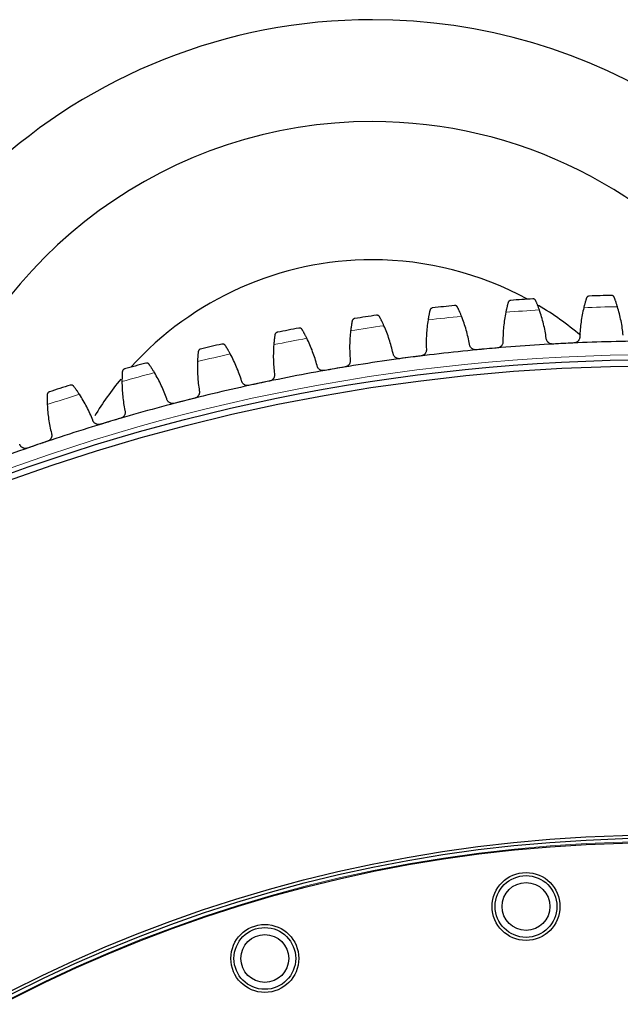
# Model space of a CAD drawing. Header units: inches. Extents: x 0 to 20790, y -12 to 14700.
# Tile 266 of 359: x 9764 to 9959, y 4089 to 4408. Entities that reach past the tile are written whole.
import ezdxf

# ---------------------------------------------------------------- set-up
doc = ezdxf.new("R2010")
doc.units = ezdxf.units.IN
doc.layers.add('1', color=7, linetype='Continuous', true_color=0xffffff)

msp = doc.modelspace()

# ---------------------------------------------------------------- linework, layer by layer
at = {"layer": '1', "color": 110, "linetype": 'Continuous', "lineweight": 13}
for radius in [616.6, 458.862]:
    msp.add_circle((9971.186, 3683), radius, dxfattribs=at)
at = {"layer": '1', "color": 2, "linetype": 'Continuous', "lineweight": 25}
for centre, radius in [((9971.186, 3683), 615), ((9971.186, 3683), 613), ((9971.186, 3683), 461), ((9971.186, 3683), 460), ((9971.186, 3683), 458.594), ((9928.058, 4120.882), 11), ((9928.058, 4120.882), 10), ((9928.058, 4120.882), 7.75), ((9843.461, 4104.054, 0), 11), ((9843.461, 4104.054, 0), 10), ((9843.461, 4104.054, 0), 7.75)]:
    msp.add_circle(centre, radius, dxfattribs=at)
for centre, radius, start, end in [((9878.286, 4225.1), 183, 90, 175.185), ((9878.286, 4225.1), 183, 24.705, 90), ((9878.286, 4225.1), 150, 90, 162.26437), ((9878.286, 4225.1), 150, 37.04063, 90), ((9878.286, 4225.1), 105.237, 90, 137.97), ((9878.286, 4225.1), 105.237, 61.48125, 90), ((9971.186, 3683), 636, 91.39882, 92.04067), ((9971.186, 3683), 636, 95.984807, 96.626658), ((9971.186, 3683), 636, 93.691814, 94.333664), ((9878.286, 4225.1), 105.237, 50.1975, 59.265), ((9971.186, 3683), 636, 98.277801, 98.919651), ((9971.186, 3683), 636, 100.570794, 101.212645), ((9971.186, 3683), 636, 102.863788, 103.505639), ((9971.186, 3683), 621, 92.866242, 95.159236), ((9971.186, 3683), 621, 90.573248, 92.866242), ((9971.186, 3683), 621, 95.159236, 97.452229), ((9971.186, 3683), 636, 105.156782, 105.798632), ((9971.186, 3683), 621, 97.452229, 99.745223), ((9971.186, 3683), 621, 99.745223, 102.038217), ((9971.186, 3683), 636, 107.449775, 108.091626), ((9878.286, 4225.1), 105.237, 140.72625, 148.68562), ((9971.186, 3683), 621, 102.038217, 104.33121), ((9971.186, 3683), 621, 104.33121, 106.624204), ((9971.186, 3683), 621, 106.624204, 108.917197), ((9971.186, 3683), 621, 108.917197, 111.210191)]:
    msp.add_arc(centre, radius, start, end, dxfattribs=at)
at = {"layer": '1', "color": 110, "linetype": 'Continuous', "lineweight": 13}
for start, end in [(91.225385, 92.214106), (95.811372, 96.800093), (93.518378, 94.507099), (98.104366, 99.093087), (100.397359, 101.38608), (102.690353, 103.679074), (104.983346, 105.972068), (107.27634, 108.265061)]:
    msp.add_arc((9971.186, 3683), 632.294, start, end, dxfattribs=at)
at = {"layer": '1', "color": 2, "linetype": 'Continuous', "lineweight": 25}
for points, knots in [([(9948.539, 4318.597), (9948.537, 4318.597), (9948.536, 4318.597), (9948.533, 4318.597), (9948.531, 4318.597), (9948.527, 4318.596), (9948.518, 4318.596), (9948.497, 4318.595), (9948.456, 4318.591), (9948.421, 4318.586), (9948.351, 4318.573), (9948.305, 4318.562), (9948.169, 4318.517), (9948.082, 4318.474), (9947.96, 4318.389), (9947.921, 4318.357), (9947.865, 4318.303), (9947.847, 4318.285), (9947.812, 4318.245), (9947.795, 4318.224), (9947.746, 4318.16), (9947.716, 4318.113), (9947.663, 4318.013), (9947.64, 4317.959), (9947.621, 4317.901)], [0, 0, 0, 0, 0.0039062, 0.0039062, 0.0078125, 0.0078125, 0.015625, 0.03125, 0.0625, 0.125, 0.125, 0.25, 0.25, 0.5, 0.5, 0.625, 0.625, 0.6875, 0.6875, 0.75, 0.75, 0.875, 0.875, 1, 1, 1, 1]), ([(9956.618, 4318.171), (9956.596, 4318.227), (9956.57, 4318.28), (9956.512, 4318.376), (9956.479, 4318.421), (9956.41, 4318.502), (9956.372, 4318.539), (9956.294, 4318.606), (9956.253, 4318.635), (9956.167, 4318.688), (9956.124, 4318.711), (9956.034, 4318.749), (9955.988, 4318.765), (9955.896, 4318.79), (9955.849, 4318.799), (9955.779, 4318.807), (9955.743, 4318.81), (9955.702, 4318.811), (9955.681, 4318.811), (9955.672, 4318.811), (9955.666, 4318.811), (9955.663, 4318.811), (9955.66, 4318.811)], [0, 0, 0, 0, 0.125, 0.125, 0.25, 0.25, 0.375, 0.375, 0.5, 0.5, 0.625, 0.625, 0.75, 0.75, 0.875, 0.875, 0.9375, 0.96875, 0.984375, 0.9921875, 0.9921875, 1, 1, 1, 1]), ([(9957.664, 4315.15), (9957.615, 4315.308), (9957.567, 4315.462), (9957.47, 4315.765), (9957.374, 4316.061), (9957.279, 4316.343), (9957.208, 4316.551), (9957.184, 4316.619), (9957.149, 4316.72), (9957.138, 4316.753), (9957.115, 4316.819), (9957.103, 4316.852), (9957.046, 4317.014), (9956.958, 4317.261), (9956.875, 4317.487), (9956.795, 4317.703), (9956.757, 4317.805), (9956.711, 4317.925), (9956.702, 4317.949), (9956.685, 4317.996), (9956.659, 4318.064), (9956.634, 4318.129), (9956.618, 4318.171)], [0, 0, 0, 0, 0.125, 0.125, 0.25, 0.375, 0.375, 0.4375, 0.4375, 0.46875, 0.46875, 0.5, 0.5, 0.625, 0.75, 0.75, 0.875, 0.875, 0.90625, 0.90625, 0.9375, 1, 1, 1, 1]), ([(9897.792, 4314.751), (9897.791, 4314.751), (9897.789, 4314.751), (9897.786, 4314.751), (9897.785, 4314.75), (9897.78, 4314.75), (9897.771, 4314.749), (9897.751, 4314.746), (9897.71, 4314.739), (9897.675, 4314.731), (9897.607, 4314.713), (9897.562, 4314.698), (9897.43, 4314.642), (9897.347, 4314.592), (9897.232, 4314.497), (9897.196, 4314.462), (9897.144, 4314.405), (9897.128, 4314.385), (9897.096, 4314.342), (9897.08, 4314.32), (9897.036, 4314.252), (9897.01, 4314.203), (9896.966, 4314.099), (9896.947, 4314.043), (9896.933, 4313.984)], [0, 0, 0, 0, 0.0039062, 0.0039062, 0.0078125, 0.0078125, 0.015625, 0.03125, 0.0625, 0.125, 0.125, 0.25, 0.25, 0.5, 0.5, 0.625, 0.625, 0.6875, 0.6875, 0.75, 0.75, 0.875, 0.875, 1, 1, 1, 1]), ([(9905.879, 4314.972), (9905.853, 4315.027), (9905.823, 4315.077), (9905.757, 4315.169), (9905.721, 4315.21), (9905.645, 4315.286), (9905.605, 4315.32), (9905.522, 4315.38), (9905.478, 4315.406), (9905.389, 4315.452), (9905.343, 4315.471), (9905.251, 4315.502), (9905.204, 4315.514), (9905.11, 4315.532), (9905.063, 4315.537), (9904.992, 4315.539), (9904.956, 4315.54), (9904.915, 4315.537), (9904.894, 4315.536), (9904.885, 4315.535), (9904.879, 4315.534), (9904.877, 4315.534), (9904.874, 4315.534)], [0, 0, 0, 0, 0.125, 0.125, 0.25, 0.25, 0.375, 0.375, 0.5, 0.5, 0.625, 0.625, 0.75, 0.75, 0.875, 0.875, 0.9375, 0.96875, 0.984375, 0.9921875, 0.9921875, 1, 1, 1, 1]), ([(9907.164, 4312.045), (9907.103, 4312.198), (9907.042, 4312.349), (9906.921, 4312.642), (9906.802, 4312.93), (9906.684, 4313.204), (9906.597, 4313.405), (9906.568, 4313.471), (9906.525, 4313.569), (9906.511, 4313.601), (9906.483, 4313.665), (9906.469, 4313.697), (9906.399, 4313.853), (9906.291, 4314.093), (9906.19, 4314.312), (9906.094, 4314.52), (9906.047, 4314.619), (9905.992, 4314.735), (9905.981, 4314.758), (9905.96, 4314.803), (9905.928, 4314.87), (9905.898, 4314.932), (9905.879, 4314.972)], [0, 0, 0, 0, 0.125, 0.125, 0.25, 0.375, 0.375, 0.4375, 0.4375, 0.46875, 0.46875, 0.5, 0.5, 0.625, 0.75, 0.75, 0.875, 0.875, 0.90625, 0.90625, 0.9375, 1, 1, 1, 1]), ([(9922.238, 4316.449), (9922.215, 4316.364), (9922.19, 4316.271), (9922.137, 4316.075), (9922.082, 4315.865), (9922.022, 4315.632), (9921.983, 4315.478), (9921.975, 4315.447), (9921.959, 4315.384), (9921.951, 4315.352), (9921.927, 4315.255), (9921.911, 4315.19), (9921.863, 4314.99), (9921.83, 4314.853), (9921.764, 4314.571), (9921.731, 4314.426), (9921.681, 4314.202), (9921.665, 4314.127), (9921.64, 4314.012), (9921.631, 4313.973), (9921.614, 4313.896), (9921.606, 4313.857), (9921.564, 4313.661), (9921.531, 4313.501), (9921.499, 4313.339)], [0, 0, 0, 0, 0.125, 0.125, 0.25, 0.375, 0.375, 0.40625, 0.40625, 0.4375, 0.4375, 0.5, 0.5, 0.625, 0.625, 0.75, 0.75, 0.8125, 0.8125, 0.84375, 0.84375, 0.875, 0.875, 1, 1, 1, 1]), ([(9923.127, 4317.182), (9923.125, 4317.182), (9923.124, 4317.182), (9923.121, 4317.181), (9923.12, 4317.181), (9923.115, 4317.181), (9923.106, 4317.18), (9923.086, 4317.178), (9923.044, 4317.173), (9923.009, 4317.166), (9922.94, 4317.151), (9922.895, 4317.137), (9922.761, 4317.087), (9922.676, 4317.041), (9922.557, 4316.951), (9922.52, 4316.917), (9922.466, 4316.862), (9922.448, 4316.842), (9922.415, 4316.801), (9922.398, 4316.78), (9922.352, 4316.713), (9922.324, 4316.666), (9922.275, 4316.563), (9922.254, 4316.508), (9922.238, 4316.449)], [0, 0, 0, 0, 0.0039062, 0.0039062, 0.0078125, 0.0078125, 0.015625, 0.03125, 0.0625, 0.125, 0.125, 0.25, 0.25, 0.5, 0.5, 0.625, 0.625, 0.6875, 0.6875, 0.75, 0.75, 0.875, 0.875, 1, 1, 1, 1]), ([(9931.216, 4317.079), (9931.192, 4317.135), (9931.164, 4317.186), (9931.102, 4317.28), (9931.068, 4317.323), (9930.995, 4317.402), (9930.957, 4317.437), (9930.876, 4317.501), (9930.833, 4317.529), (9930.746, 4317.578), (9930.701, 4317.599), (9930.61, 4317.634), (9930.564, 4317.648), (9930.471, 4317.669), (9930.423, 4317.676), (9930.353, 4317.681), (9930.317, 4317.683), (9930.276, 4317.682), (9930.255, 4317.682), (9930.246, 4317.681), (9930.24, 4317.681), (9930.237, 4317.681), (9930.234, 4317.681)], [0, 0, 0, 0, 0.125, 0.125, 0.25, 0.25, 0.375, 0.375, 0.5, 0.5, 0.625, 0.625, 0.75, 0.75, 0.875, 0.875, 0.9375, 0.96875, 0.984375, 0.9921875, 0.9921875, 1, 1, 1, 1]), ([(9932.383, 4314.103), (9932.328, 4314.259), (9932.273, 4314.411), (9932.164, 4314.709), (9932.056, 4315.001), (9931.95, 4315.28), (9931.871, 4315.484), (9931.845, 4315.551), (9931.806, 4315.651), (9931.793, 4315.684), (9931.767, 4315.749), (9931.754, 4315.781), (9931.691, 4315.94), (9931.593, 4316.184), (9931.501, 4316.407), (9931.413, 4316.619), (9931.37, 4316.719), (9931.32, 4316.838), (9931.31, 4316.861), (9931.29, 4316.907), (9931.262, 4316.975), (9931.234, 4317.038), (9931.216, 4317.079)], [0, 0, 0, 0, 0.125, 0.125, 0.25, 0.375, 0.375, 0.4375, 0.4375, 0.46875, 0.46875, 0.5, 0.5, 0.625, 0.75, 0.75, 0.875, 0.875, 0.90625, 0.90625, 0.9375, 1, 1, 1, 1]), ([(9947.621, 4317.901), (9947.594, 4317.816), (9947.566, 4317.725), (9947.505, 4317.53), (9947.442, 4317.323), (9947.372, 4317.092), (9947.327, 4316.94), (9947.318, 4316.91), (9947.3, 4316.847), (9947.291, 4316.816), (9947.263, 4316.72), (9947.244, 4316.655), (9947.188, 4316.458), (9947.15, 4316.322), (9947.073, 4316.043), (9947.034, 4315.899), (9946.975, 4315.678), (9946.955, 4315.603), (9946.926, 4315.489), (9946.916, 4315.451), (9946.896, 4315.374), (9946.886, 4315.335), (9946.837, 4315.141), (9946.797, 4314.983), (9946.758, 4314.822)], [0, 0, 0, 0, 0.125, 0.125, 0.25, 0.375, 0.375, 0.40625, 0.40625, 0.4375, 0.4375, 0.5, 0.5, 0.625, 0.625, 0.75, 0.75, 0.8125, 0.8125, 0.84375, 0.84375, 0.875, 0.875, 1, 1, 1, 1]), ([(9880.647, 4311.853), (9880.618, 4311.907), (9880.586, 4311.956), (9880.517, 4312.045), (9880.479, 4312.085), (9880.4, 4312.157), (9880.359, 4312.19), (9880.273, 4312.246), (9880.229, 4312.271), (9880.138, 4312.313), (9880.091, 4312.331), (9879.998, 4312.358), (9879.951, 4312.368), (9879.856, 4312.382), (9879.808, 4312.385), (9879.737, 4312.385), (9879.702, 4312.383), (9879.66, 4312.38), (9879.64, 4312.377), (9879.631, 4312.376), (9879.625, 4312.375), (9879.622, 4312.375), (9879.619, 4312.374)], [0, 0, 0, 0, 0.125, 0.125, 0.25, 0.25, 0.375, 0.375, 0.5, 0.5, 0.625, 0.625, 0.75, 0.75, 0.875, 0.875, 0.9375, 0.96875, 0.984375, 0.9921875, 0.9921875, 1, 1, 1, 1]), ([(9882.047, 4308.98), (9881.98, 4309.131), (9881.913, 4309.278), (9881.781, 4309.567), (9881.65, 4309.849), (9881.522, 4310.118), (9881.427, 4310.316), (9881.395, 4310.38), (9881.348, 4310.477), (9881.333, 4310.508), (9881.302, 4310.571), (9881.286, 4310.602), (9881.211, 4310.756), (9881.093, 4310.991), (9880.984, 4311.206), (9880.879, 4311.41), (9880.829, 4311.507), (9880.769, 4311.621), (9880.757, 4311.644), (9880.734, 4311.688), (9880.7, 4311.753), (9880.667, 4311.814), (9880.647, 4311.853)], [0, 0, 0, 0, 0.125, 0.125, 0.25, 0.375, 0.375, 0.4375, 0.4375, 0.46875, 0.46875, 0.5, 0.5, 0.625, 0.75, 0.75, 0.875, 0.875, 0.90625, 0.90625, 0.9375, 1, 1, 1, 1]), ([(9896.933, 4313.984), (9896.913, 4313.897), (9896.892, 4313.804), (9896.847, 4313.605), (9896.8, 4313.394), (9896.75, 4313.158), (9896.717, 4313.003), (9896.711, 4312.972), (9896.697, 4312.908), (9896.691, 4312.876), (9896.671, 4312.778), (9896.657, 4312.712), (9896.617, 4312.511), (9896.59, 4312.372), (9896.535, 4312.088), (9896.508, 4311.942), (9896.467, 4311.716), (9896.453, 4311.64), (9896.433, 4311.524), (9896.426, 4311.485), (9896.412, 4311.407), (9896.405, 4311.368), (9896.372, 4311.17), (9896.345, 4311.01), (9896.319, 4310.846)], [0, 0, 0, 0, 0.125, 0.125, 0.25, 0.375, 0.375, 0.40625, 0.40625, 0.4375, 0.4375, 0.5, 0.5, 0.625, 0.625, 0.75, 0.75, 0.8125, 0.8125, 0.84375, 0.84375, 0.875, 0.875, 1, 1, 1, 1]), ([(9871.747, 4310.508), (9871.731, 4310.42), (9871.713, 4310.326), (9871.676, 4310.126), (9871.638, 4309.913), (9871.597, 4309.675), (9871.571, 4309.519), (9871.565, 4309.488), (9871.555, 4309.423), (9871.549, 4309.391), (9871.533, 4309.293), (9871.522, 4309.226), (9871.49, 4309.023), (9871.468, 4308.884), (9871.425, 4308.597), (9871.404, 4308.45), (9871.372, 4308.223), (9871.361, 4308.147), (9871.346, 4308.03), (9871.34, 4307.991), (9871.33, 4307.912), (9871.325, 4307.873), (9871.299, 4307.674), (9871.279, 4307.512), (9871.259, 4307.348)], [0, 0, 0, 0, 0.125, 0.125, 0.25, 0.375, 0.375, 0.40625, 0.40625, 0.4375, 0.4375, 0.5, 0.5, 0.625, 0.625, 0.75, 0.75, 0.8125, 0.8125, 0.84375, 0.84375, 0.875, 0.875, 1, 1, 1, 1]), ([(9872.575, 4311.309), (9872.573, 4311.309), (9872.572, 4311.309), (9872.569, 4311.308), (9872.567, 4311.308), (9872.563, 4311.307), (9872.554, 4311.306), (9872.534, 4311.302), (9872.493, 4311.293), (9872.459, 4311.284), (9872.391, 4311.263), (9872.347, 4311.246), (9872.218, 4311.185), (9872.136, 4311.132), (9872.025, 4311.033), (9871.99, 4310.996), (9871.941, 4310.937), (9871.925, 4310.916), (9871.895, 4310.873), (9871.881, 4310.85), (9871.84, 4310.78), (9871.815, 4310.73), (9871.775, 4310.624), (9871.759, 4310.567), (9871.747, 4310.508)], [0, 0, 0, 0, 0.0039063, 0.0039063, 0.0078125, 0.0078125, 0.015625, 0.03125, 0.0625, 0.125, 0.125, 0.25, 0.25, 0.5, 0.5, 0.625, 0.625, 0.6875, 0.6875, 0.75, 0.75, 0.875, 0.875, 1, 1, 1, 1]), ([(9846.721, 4306.027), (9846.707, 4305.939), (9846.694, 4305.844), (9846.665, 4305.643), (9846.635, 4305.428), (9846.604, 4305.189), (9846.584, 4305.032), (9846.579, 4305), (9846.571, 4304.936), (9846.567, 4304.903), (9846.555, 4304.804), (9846.547, 4304.737), (9846.523, 4304.533), (9846.507, 4304.393), (9846.475, 4304.105), (9846.46, 4303.957), (9846.437, 4303.729), (9846.429, 4303.652), (9846.418, 4303.535), (9846.415, 4303.496), (9846.407, 4303.417), (9846.404, 4303.377), (9846.386, 4303.177), (9846.372, 4303.015), (9846.359, 4302.85)], [0, 0, 0, 0, 0.125, 0.125, 0.25, 0.375, 0.375, 0.40625, 0.40625, 0.4375, 0.4375, 0.5, 0.5, 0.625, 0.625, 0.75, 0.75, 0.8125, 0.8125, 0.84375, 0.84375, 0.875, 0.875, 1, 1, 1, 1]), ([(9847.515, 4306.861), (9847.514, 4306.86), (9847.512, 4306.86), (9847.509, 4306.859), (9847.508, 4306.859), (9847.504, 4306.858), (9847.495, 4306.856), (9847.475, 4306.852), (9847.434, 4306.842), (9847.401, 4306.831), (9847.334, 4306.807), (9847.29, 4306.789), (9847.163, 4306.723), (9847.084, 4306.666), (9846.978, 4306.563), (9846.944, 4306.525), (9846.897, 4306.463), (9846.882, 4306.442), (9846.854, 4306.397), (9846.84, 4306.374), (9846.802, 4306.302), (9846.78, 4306.252), (9846.744, 4306.144), (9846.73, 4306.087), (9846.721, 4306.027)], [0, 0, 0, 0, 0.0039062, 0.0039062, 0.0078125, 0.0078125, 0.015625, 0.03125, 0.0625, 0.125, 0.125, 0.25, 0.25, 0.5, 0.5, 0.625, 0.625, 0.6875, 0.6875, 0.75, 0.75, 0.875, 0.875, 1, 1, 1, 1]), ([(9855.559, 4307.727), (9855.528, 4307.78), (9855.494, 4307.827), (9855.421, 4307.913), (9855.382, 4307.952), (9855.301, 4308.021), (9855.258, 4308.052), (9855.17, 4308.105), (9855.125, 4308.128), (9855.032, 4308.167), (9854.985, 4308.182), (9854.89, 4308.206), (9854.843, 4308.214), (9854.748, 4308.223), (9854.7, 4308.225), (9854.629, 4308.222), (9854.594, 4308.219), (9854.552, 4308.214), (9854.532, 4308.21), (9854.523, 4308.209), (9854.517, 4308.208), (9854.514, 4308.207), (9854.512, 4308.207)], [0, 0, 0, 0, 0.125, 0.125, 0.25, 0.25, 0.375, 0.375, 0.5, 0.5, 0.625, 0.625, 0.75, 0.75, 0.875, 0.875, 0.9375, 0.96875, 0.984375, 0.9921875, 0.9921875, 1, 1, 1, 1]), ([(9857.073, 4304.912), (9857, 4305.06), (9856.928, 4305.205), (9856.784, 4305.488), (9856.642, 4305.765), (9856.503, 4306.029), (9856.4, 4306.222), (9856.366, 4306.286), (9856.315, 4306.38), (9856.298, 4306.411), (9856.265, 4306.472), (9856.248, 4306.503), (9856.166, 4306.653), (9856.04, 4306.884), (9855.922, 4307.094), (9855.809, 4307.294), (9855.755, 4307.388), (9855.691, 4307.5), (9855.678, 4307.522), (9855.653, 4307.565), (9855.616, 4307.629), (9855.581, 4307.689), (9855.559, 4307.727)], [0, 0, 0, 0, 0.125, 0.125, 0.25, 0.375, 0.375, 0.4375, 0.4375, 0.46875, 0.46875, 0.5, 0.5, 0.625, 0.75, 0.75, 0.875, 0.875, 0.90625, 0.90625, 0.9375, 1, 1, 1, 1]), ([(9945.464, 4305.475), (9945.469, 4305.346), (9945.462, 4305.219), (9945.433, 4305.03), (9945.421, 4304.967), (9945.397, 4304.874), (9945.389, 4304.843), (9945.37, 4304.781), (9945.36, 4304.75), (9945.306, 4304.598), (9945.251, 4304.482), (9945.152, 4304.316), (9945.117, 4304.262), (9945.059, 4304.184), (9945.039, 4304.158), (9944.998, 4304.107), (9944.977, 4304.082), (9944.868, 4303.961), (9944.773, 4303.873), (9944.642, 4303.775), (9944.615, 4303.756), (9944.561, 4303.719), (9944.533, 4303.701), (9944.448, 4303.65), (9944.39, 4303.618), (9944.213, 4303.533), (9944.089, 4303.488), (9943.928, 4303.447), (9943.896, 4303.439), (9943.83, 4303.426), (9943.798, 4303.42), (9943.699, 4303.405), (9943.632, 4303.399), (9943.566, 4303.395)], [0, 0, 0, 0, 0.125, 0.125, 0.1875, 0.1875, 0.21875, 0.21875, 0.25, 0.25, 0.375, 0.375, 0.4375, 0.4375, 0.46875, 0.46875, 0.5, 0.5, 0.625, 0.625, 0.65625, 0.65625, 0.6875, 0.6875, 0.75, 0.75, 0.875, 0.875, 0.90625, 0.90625, 0.9375, 0.9375, 1, 1, 1, 1]), ([(9830.656, 4302.601), (9830.624, 4302.652), (9830.588, 4302.698), (9830.511, 4302.781), (9830.471, 4302.818), (9830.387, 4302.884), (9830.343, 4302.913), (9830.253, 4302.963), (9830.206, 4302.984), (9830.112, 4303.019), (9830.065, 4303.032), (9829.969, 4303.052), (9829.921, 4303.058), (9829.826, 4303.064), (9829.778, 4303.064), (9829.708, 4303.058), (9829.672, 4303.054), (9829.631, 4303.047), (9829.611, 4303.042), (9829.602, 4303.041), (9829.596, 4303.039), (9829.594, 4303.039), (9829.591, 4303.038)], [0, 0, 0, 0, 0.125, 0.125, 0.25, 0.25, 0.375, 0.375, 0.5, 0.5, 0.625, 0.625, 0.75, 0.75, 0.875, 0.875, 0.9375, 0.96875, 0.984375, 0.9921875, 0.9921875, 1, 1, 1, 1]), ([(9832.282, 4299.848), (9832.203, 4299.994), (9832.125, 4300.135), (9831.97, 4300.413), (9831.817, 4300.683), (9831.667, 4300.942), (9831.557, 4301.13), (9831.52, 4301.193), (9831.466, 4301.285), (9831.448, 4301.315), (9831.412, 4301.375), (9831.394, 4301.405), (9831.306, 4301.552), (9831.17, 4301.777), (9831.044, 4301.983), (9830.923, 4302.178), (9830.866, 4302.27), (9830.797, 4302.379), (9830.783, 4302.401), (9830.757, 4302.443), (9830.718, 4302.505), (9830.68, 4302.564), (9830.656, 4302.601)], [0, 0, 0, 0, 0.125, 0.125, 0.25, 0.375, 0.375, 0.4375, 0.4375, 0.46875, 0.46875, 0.5, 0.5, 0.625, 0.75, 0.75, 0.875, 0.875, 0.90625, 0.90625, 0.9375, 1, 1, 1, 1]), ([(9911.92, 4301.175), (9911.854, 4301.169), (9911.721, 4301.164), (9911.524, 4301.176), (9911.394, 4301.196), (9911.296, 4301.217), (9911.264, 4301.225), (9911.2, 4301.241), (9911.168, 4301.251), (9911.011, 4301.3), (9910.891, 4301.352), (9910.747, 4301.431), (9910.719, 4301.447), (9910.677, 4301.473), (9910.663, 4301.482), (9910.636, 4301.5), (9910.567, 4301.546), (9910.451, 4301.634), (9910.356, 4301.722), (9910.266, 4301.815), (9910.223, 4301.863), (9910.1, 4302.016), (9910.03, 4302.123), (9909.941, 4302.293), (9909.913, 4302.351), (9909.877, 4302.44), (9909.865, 4302.471), (9909.844, 4302.531), (9909.834, 4302.562), (9909.788, 4302.716), (9909.763, 4302.842), (9909.75, 4302.97)], [0, 0, 0, 0, 0.0625, 0.125, 0.1875, 0.1875, 0.21875, 0.21875, 0.25, 0.25, 0.375, 0.375, 0.40625, 0.40625, 0.421875, 0.421875, 0.4375, 0.5, 0.5625, 0.5625, 0.625, 0.625, 0.75, 0.75, 0.8125, 0.8125, 0.84375, 0.84375, 0.875, 0.875, 1, 1, 1, 1]), ([(9920.58, 4303.948), (9920.59, 4303.819), (9920.588, 4303.692), (9920.567, 4303.502), (9920.557, 4303.438), (9920.537, 4303.344), (9920.53, 4303.313), (9920.513, 4303.25), (9920.505, 4303.219), (9920.456, 4303.065), (9920.407, 4302.947), (9920.315, 4302.777), (9920.281, 4302.722), (9920.227, 4302.641), (9920.208, 4302.614), (9920.169, 4302.562), (9920.148, 4302.536), (9920.045, 4302.411), (9919.953, 4302.319), (9919.826, 4302.216), (9919.8, 4302.196), (9919.747, 4302.157), (9919.72, 4302.138), (9919.638, 4302.083), (9919.581, 4302.049), (9919.407, 4301.957), (9919.286, 4301.907), (9919.126, 4301.859), (9919.094, 4301.851), (9919.029, 4301.835), (9918.997, 4301.828), (9918.899, 4301.809), (9918.833, 4301.799), (9918.766, 4301.793)], [0, 0, 0, 0, 0.125, 0.125, 0.1875, 0.1875, 0.21875, 0.21875, 0.25, 0.25, 0.375, 0.375, 0.4375, 0.4375, 0.46875, 0.46875, 0.5, 0.5, 0.625, 0.625, 0.65625, 0.65625, 0.6875, 0.6875, 0.75, 0.75, 0.875, 0.875, 0.90625, 0.90625, 0.9375, 0.9375, 1, 1, 1, 1]), ([(9936.701, 4303.052), (9936.634, 4303.048), (9936.501, 4303.048), (9936.305, 4303.068), (9936.175, 4303.094), (9936.079, 4303.118), (9936.047, 4303.127), (9935.983, 4303.146), (9935.952, 4303.157), (9935.797, 4303.213), (9935.679, 4303.269), (9935.539, 4303.354), (9935.511, 4303.371), (9935.47, 4303.399), (9935.457, 4303.408), (9935.43, 4303.427), (9935.364, 4303.476), (9935.251, 4303.569), (9935.16, 4303.661), (9935.073, 4303.757), (9935.032, 4303.807), (9934.916, 4303.964), (9934.85, 4304.074), (9934.767, 4304.248), (9934.743, 4304.307), (9934.71, 4304.397), (9934.699, 4304.428), (9934.68, 4304.49), (9934.672, 4304.521), (9934.632, 4304.676), (9934.612, 4304.803), (9934.604, 4304.932)], [0, 0, 0, 0, 0.0625, 0.125, 0.1875, 0.1875, 0.21875, 0.21875, 0.25, 0.25, 0.375, 0.375, 0.40625, 0.40625, 0.421875, 0.421875, 0.4375, 0.5, 0.5625, 0.5625, 0.625, 0.625, 0.75, 0.75, 0.8125, 0.8125, 0.84375, 0.84375, 0.875, 0.875, 1, 1, 1, 1]), ([(9821.893, 4300.548), (9821.884, 4300.46), (9821.874, 4300.365), (9821.853, 4300.162), (9821.832, 4299.947), (9821.81, 4299.707), (9821.796, 4299.549), (9821.793, 4299.517), (9821.788, 4299.452), (9821.785, 4299.419), (9821.777, 4299.32), (9821.771, 4299.253), (9821.755, 4299.048), (9821.745, 4298.907), (9821.725, 4298.618), (9821.715, 4298.47), (9821.702, 4298.241), (9821.697, 4298.164), (9821.691, 4298.046), (9821.689, 4298.007), (9821.685, 4297.928), (9821.683, 4297.888), (9821.673, 4297.688), (9821.665, 4297.525), (9821.659, 4297.36)], [0, 0, 0, 0, 0.125, 0.125, 0.25, 0.375, 0.375, 0.40625, 0.40625, 0.4375, 0.4375, 0.5, 0.5, 0.625, 0.625, 0.75, 0.75, 0.8125, 0.8125, 0.84375, 0.84375, 0.875, 0.875, 1, 1, 1, 1]), ([(9822.654, 4301.413), (9822.652, 4301.413), (9822.651, 4301.412), (9822.648, 4301.412), (9822.647, 4301.411), (9822.642, 4301.41), (9822.634, 4301.408), (9822.614, 4301.403), (9822.574, 4301.391), (9822.54, 4301.379), (9822.474, 4301.353), (9822.432, 4301.332), (9822.308, 4301.261), (9822.231, 4301.202), (9822.129, 4301.094), (9822.096, 4301.055), (9822.052, 4300.991), (9822.038, 4300.969), (9822.011, 4300.924), (9821.999, 4300.9), (9821.963, 4300.827), (9821.943, 4300.775), (9821.911, 4300.666), (9821.9, 4300.609), (9821.893, 4300.548)], [0, 0, 0, 0, 0.0039062, 0.0039062, 0.0078125, 0.0078125, 0.015625, 0.03125, 0.0625, 0.125, 0.125, 0.25, 0.25, 0.5, 0.5, 0.625, 0.625, 0.6875, 0.6875, 0.75, 0.75, 0.875, 0.875, 1, 1, 1, 1]), ([(9887.235, 4298.309), (9887.169, 4298.301), (9887.036, 4298.29), (9886.839, 4298.294), (9886.708, 4298.309), (9886.61, 4298.326), (9886.577, 4298.332), (9886.512, 4298.346), (9886.48, 4298.354), (9886.321, 4298.398), (9886.199, 4298.444), (9886.053, 4298.518), (9886.024, 4298.533), (9885.981, 4298.557), (9885.966, 4298.565), (9885.938, 4298.582), (9885.868, 4298.625), (9885.748, 4298.709), (9885.65, 4298.793), (9885.556, 4298.882), (9885.511, 4298.929), (9885.383, 4299.076), (9885.308, 4299.181), (9885.212, 4299.347), (9885.183, 4299.404), (9885.143, 4299.491), (9885.13, 4299.521), (9885.106, 4299.581), (9885.095, 4299.611), (9885.042, 4299.763), (9885.013, 4299.888), (9884.995, 4300.016)], [0, 0, 0, 0, 0.0625, 0.125, 0.1875, 0.1875, 0.21875, 0.21875, 0.25, 0.25, 0.375, 0.375, 0.40625, 0.40625, 0.421875, 0.421875, 0.4375, 0.5, 0.5625, 0.5625, 0.625, 0.625, 0.75, 0.75, 0.8125, 0.8125, 0.84375, 0.84375, 0.875, 0.875, 1, 1, 1, 1]), ([(9895.776, 4301.426), (9895.792, 4301.298), (9895.795, 4301.17), (9895.781, 4300.979), (9895.774, 4300.916), (9895.758, 4300.821), (9895.752, 4300.789), (9895.738, 4300.726), (9895.73, 4300.695), (9895.689, 4300.539), (9895.643, 4300.419), (9895.558, 4300.246), (9895.527, 4300.189), (9895.476, 4300.106), (9895.458, 4300.078), (9895.421, 4300.024), (9895.402, 4299.998), (9895.303, 4299.869), (9895.215, 4299.774), (9895.093, 4299.665), (9895.068, 4299.644), (9895.016, 4299.603), (9894.99, 4299.583), (9894.91, 4299.525), (9894.855, 4299.489), (9894.685, 4299.39), (9894.565, 4299.335), (9894.408, 4299.281), (9894.376, 4299.271), (9894.312, 4299.253), (9894.279, 4299.244), (9894.182, 4299.221), (9894.117, 4299.209), (9894.05, 4299.201)], [0, 0, 0, 0, 0.125, 0.125, 0.1875, 0.1875, 0.21875, 0.21875, 0.25, 0.25, 0.375, 0.375, 0.4375, 0.4375, 0.46875, 0.46875, 0.5, 0.5, 0.625, 0.625, 0.65625, 0.65625, 0.6875, 0.6875, 0.75, 0.75, 0.875, 0.875, 0.90625, 0.90625, 0.9375, 0.9375, 1, 1, 1, 1]), ([(9805.979, 4296.482), (9805.944, 4296.532), (9805.907, 4296.577), (9805.827, 4296.657), (9805.785, 4296.692), (9805.698, 4296.755), (9805.653, 4296.782), (9805.561, 4296.828), (9805.514, 4296.847), (9805.419, 4296.878), (9805.37, 4296.89), (9805.274, 4296.906), (9805.226, 4296.91), (9805.131, 4296.912), (9805.083, 4296.91), (9805.013, 4296.901), (9804.977, 4296.895), (9804.937, 4296.887), (9804.917, 4296.882), (9804.908, 4296.879), (9804.902, 4296.878), (9804.899, 4296.877), (9804.897, 4296.876)], [0, 0, 0, 0, 0.125, 0.125, 0.25, 0.25, 0.375, 0.375, 0.5, 0.5, 0.625, 0.625, 0.75, 0.75, 0.875, 0.875, 0.9375, 0.96875, 0.984375, 0.9921875, 0.9921875, 1, 1, 1, 1]), ([(9807.714, 4293.797), (9807.629, 4293.939), (9807.545, 4294.077), (9807.379, 4294.348), (9807.215, 4294.613), (9807.055, 4294.865), (9806.937, 4295.049), (9806.898, 4295.11), (9806.84, 4295.2), (9806.821, 4295.229), (9806.783, 4295.288), (9806.764, 4295.317), (9806.67, 4295.46), (9806.526, 4295.68), (9806.391, 4295.88), (9806.263, 4296.07), (9806.201, 4296.16), (9806.128, 4296.266), (9806.114, 4296.287), (9806.086, 4296.328), (9806.044, 4296.389), (9806.004, 4296.446), (9805.979, 4296.482)], [0, 0, 0, 0, 0.125, 0.125, 0.25, 0.375, 0.375, 0.4375, 0.4375, 0.46875, 0.46875, 0.5, 0.5, 0.625, 0.75, 0.75, 0.875, 0.875, 0.90625, 0.90625, 0.9375, 1, 1, 1, 1]), ([(9862.684, 4294.458), (9862.618, 4294.446), (9862.486, 4294.431), (9862.289, 4294.426), (9862.157, 4294.437), (9862.059, 4294.449), (9862.026, 4294.454), (9861.96, 4294.466), (9861.928, 4294.473), (9861.768, 4294.51), (9861.644, 4294.551), (9861.494, 4294.619), (9861.465, 4294.633), (9861.421, 4294.655), (9861.406, 4294.663), (9861.377, 4294.679), (9861.306, 4294.719), (9861.182, 4294.798), (9861.081, 4294.878), (9860.983, 4294.963), (9860.937, 4295.008), (9860.802, 4295.15), (9860.724, 4295.251), (9860.621, 4295.413), (9860.589, 4295.469), (9860.546, 4295.555), (9860.532, 4295.584), (9860.506, 4295.643), (9860.493, 4295.673), (9860.435, 4295.823), (9860.4, 4295.946), (9860.377, 4296.073)], [0, 0, 0, 0, 0.0625, 0.125, 0.1875, 0.1875, 0.21875, 0.21875, 0.25, 0.25, 0.375, 0.375, 0.40625, 0.40625, 0.421875, 0.421875, 0.4375, 0.5, 0.5625, 0.5625, 0.625, 0.625, 0.75, 0.75, 0.8125, 0.8125, 0.84375, 0.84375, 0.875, 0.875, 1, 1, 1, 1]), ([(9871.094, 4297.914), (9871.114, 4297.786), (9871.123, 4297.659), (9871.117, 4297.468), (9871.112, 4297.404), (9871.1, 4297.308), (9871.095, 4297.277), (9871.084, 4297.213), (9871.077, 4297.181), (9871.041, 4297.024), (9871.001, 4296.902), (9870.923, 4296.726), (9870.894, 4296.668), (9870.846, 4296.583), (9870.829, 4296.554), (9870.795, 4296.499), (9870.777, 4296.472), (9870.684, 4296.339), (9870.599, 4296.24), (9870.481, 4296.127), (9870.457, 4296.105), (9870.407, 4296.062), (9870.382, 4296.04), (9870.304, 4295.979), (9870.25, 4295.941), (9870.084, 4295.835), (9869.967, 4295.776), (9869.812, 4295.716), (9869.78, 4295.704), (9869.717, 4295.683), (9869.685, 4295.674), (9869.589, 4295.647), (9869.524, 4295.632), (9869.458, 4295.621)], [0, 0, 0, 0, 0.125, 0.125, 0.1875, 0.1875, 0.21875, 0.21875, 0.25, 0.25, 0.375, 0.375, 0.4375, 0.4375, 0.46875, 0.46875, 0.5, 0.5, 0.625, 0.625, 0.65625, 0.65625, 0.6875, 0.6875, 0.75, 0.75, 0.875, 0.875, 0.90625, 0.90625, 0.9375, 0.9375, 1, 1, 1, 1]), ([(9797.305, 4294.08), (9797.299, 4293.992), (9797.293, 4293.896), (9797.28, 4293.693), (9797.268, 4293.477), (9797.255, 4293.236), (9797.248, 4293.078), (9797.246, 4293.046), (9797.243, 4292.981), (9797.242, 4292.948), (9797.238, 4292.849), (9797.235, 4292.781), (9797.227, 4292.576), (9797.222, 4292.435), (9797.214, 4292.145), (9797.21, 4291.997), (9797.206, 4291.768), (9797.204, 4291.69), (9797.203, 4291.573), (9797.202, 4291.533), (9797.201, 4291.454), (9797.201, 4291.414), (9797.199, 4291.213), (9797.198, 4291.051), (9797.198, 4290.885)], [0, 0, 0, 0, 0.125, 0.125, 0.25, 0.375, 0.375, 0.40625, 0.40625, 0.4375, 0.4375, 0.5, 0.5, 0.625, 0.625, 0.75, 0.75, 0.8125, 0.8125, 0.84375, 0.84375, 0.875, 0.875, 1, 1, 1, 1]), ([(9798.03, 4294.975), (9798.029, 4294.975), (9798.028, 4294.974), (9798.025, 4294.973), (9798.023, 4294.973), (9798.019, 4294.972), (9798.01, 4294.969), (9797.991, 4294.963), (9797.951, 4294.95), (9797.918, 4294.936), (9797.853, 4294.908), (9797.812, 4294.885), (9797.691, 4294.809), (9797.616, 4294.747), (9797.518, 4294.635), (9797.488, 4294.595), (9797.446, 4294.53), (9797.433, 4294.507), (9797.408, 4294.46), (9797.396, 4294.436), (9797.364, 4294.362), (9797.346, 4294.309), (9797.318, 4294.199), (9797.309, 4294.141), (9797.305, 4294.08)], [0, 0, 0, 0, 0.0039063, 0.0039063, 0.0078125, 0.0078125, 0.015625, 0.03125, 0.0625, 0.125, 0.125, 0.25, 0.25, 0.5, 0.5, 0.625, 0.625, 0.6875, 0.6875, 0.75, 0.75, 0.875, 0.875, 1, 1, 1, 1]), ([(9846.571, 4293.417), (9846.597, 4293.29), (9846.61, 4293.163), (9846.612, 4292.972), (9846.61, 4292.908), (9846.602, 4292.812), (9846.598, 4292.78), (9846.589, 4292.716), (9846.584, 4292.684), (9846.555, 4292.526), (9846.519, 4292.402), (9846.449, 4292.223), (9846.422, 4292.164), (9846.377, 4292.077), (9846.362, 4292.048), (9846.329, 4291.991), (9846.312, 4291.963), (9846.225, 4291.827), (9846.144, 4291.725), (9846.031, 4291.607), (9846.008, 4291.584), (9845.96, 4291.539), (9845.935, 4291.516), (9845.86, 4291.452), (9845.807, 4291.412), (9845.646, 4291.3), (9845.531, 4291.235), (9845.379, 4291.169), (9845.348, 4291.157), (9845.285, 4291.133), (9845.254, 4291.122), (9845.159, 4291.092), (9845.094, 4291.074), (9845.029, 4291.061)], [0, 0, 0, 0, 0.125, 0.125, 0.1875, 0.1875, 0.21875, 0.21875, 0.25, 0.25, 0.375, 0.375, 0.4375, 0.4375, 0.46875, 0.46875, 0.5, 0.5, 0.625, 0.625, 0.65625, 0.65625, 0.6875, 0.6875, 0.75, 0.75, 0.875, 0.875, 0.90625, 0.90625, 0.9375, 0.9375, 1, 1, 1, 1]), ([(9781.566, 4289.381), (9781.529, 4289.43), (9781.49, 4289.473), (9781.407, 4289.55), (9781.364, 4289.583), (9781.275, 4289.642), (9781.229, 4289.667), (9781.135, 4289.71), (9781.087, 4289.727), (9780.99, 4289.754), (9780.942, 4289.764), (9780.845, 4289.776), (9780.797, 4289.778), (9780.701, 4289.777), (9780.654, 4289.772), (9780.584, 4289.761), (9780.549, 4289.754), (9780.509, 4289.743), (9780.489, 4289.738), (9780.48, 4289.735), (9780.474, 4289.733), (9780.472, 4289.733), (9780.469, 4289.732)], [0, 0, 0, 0, 0.125, 0.125, 0.25, 0.25, 0.375, 0.375, 0.5, 0.5, 0.625, 0.625, 0.75, 0.75, 0.875, 0.875, 0.9375, 0.96875, 0.984375, 0.9921875, 0.9921875, 1, 1, 1, 1]), ([(9783.407, 4286.768), (9783.316, 4286.906), (9783.227, 4287.041), (9783.05, 4287.305), (9782.876, 4287.563), (9782.706, 4287.808), (9782.581, 4287.987), (9782.54, 4288.047), (9782.478, 4288.134), (9782.458, 4288.163), (9782.417, 4288.22), (9782.397, 4288.248), (9782.298, 4288.388), (9782.144, 4288.601), (9782.002, 4288.796), (9781.866, 4288.981), (9781.801, 4289.068), (9781.724, 4289.171), (9781.709, 4289.192), (9781.679, 4289.232), (9781.635, 4289.29), (9781.593, 4289.346), (9781.566, 4289.381)], [0, 0, 0, 0, 0.125, 0.125, 0.25, 0.375, 0.375, 0.4375, 0.4375, 0.46875, 0.46875, 0.5, 0.5, 0.625, 0.75, 0.75, 0.875, 0.875, 0.90625, 0.90625, 0.9375, 1, 1, 1, 1]), ([(9838.306, 4289.627), (9838.241, 4289.613), (9838.11, 4289.592), (9837.913, 4289.58), (9837.781, 4289.585), (9837.682, 4289.593), (9837.649, 4289.597), (9837.583, 4289.606), (9837.551, 4289.612), (9837.389, 4289.642), (9837.263, 4289.679), (9837.112, 4289.74), (9837.081, 4289.753), (9837.037, 4289.774), (9837.022, 4289.781), (9836.992, 4289.795), (9836.919, 4289.833), (9836.793, 4289.907), (9836.688, 4289.983), (9836.587, 4290.064), (9836.539, 4290.107), (9836.399, 4290.243), (9836.316, 4290.341), (9836.207, 4290.499), (9836.173, 4290.554), (9836.126, 4290.638), (9836.111, 4290.667), (9836.083, 4290.725), (9836.069, 4290.754), (9836.005, 4290.901), (9835.965, 4291.023), (9835.937, 4291.149)], [0, 0, 0, 0, 0.0625, 0.125, 0.1875, 0.1875, 0.21875, 0.21875, 0.25, 0.25, 0.375, 0.375, 0.40625, 0.40625, 0.421875, 0.421875, 0.4375, 0.5, 0.5625, 0.5625, 0.625, 0.625, 0.75, 0.75, 0.8125, 0.8125, 0.84375, 0.84375, 0.875, 0.875, 1, 1, 1, 1]), ([(9772.995, 4286.634), (9772.993, 4286.545), (9772.99, 4286.45), (9772.986, 4286.246), (9772.982, 4286.03), (9772.979, 4285.789), (9772.978, 4285.63), (9772.978, 4285.598), (9772.978, 4285.533), (9772.978, 4285.5), (9772.977, 4285.401), (9772.977, 4285.333), (9772.978, 4285.128), (9772.978, 4284.987), (9772.982, 4284.697), (9772.984, 4284.548), (9772.989, 4284.319), (9772.99, 4284.242), (9772.993, 4284.124), (9772.994, 4284.085), (9772.997, 4284.006), (9772.998, 4283.966), (9773.004, 4283.765), (9773.01, 4283.603), (9773.017, 4283.437)], [0, 0, 0, 0, 0.125, 0.125, 0.25, 0.375, 0.375, 0.40625, 0.40625, 0.4375, 0.4375, 0.5, 0.5, 0.625, 0.625, 0.75, 0.75, 0.8125, 0.8125, 0.84375, 0.84375, 0.875, 0.875, 1, 1, 1, 1]), ([(9773.684, 4287.557), (9773.683, 4287.557), (9773.681, 4287.556), (9773.679, 4287.555), (9773.677, 4287.555), (9773.673, 4287.553), (9773.664, 4287.551), (9773.645, 4287.544), (9773.606, 4287.529), (9773.574, 4287.514), (9773.51, 4287.483), (9773.469, 4287.459), (9773.351, 4287.378), (9773.28, 4287.313), (9773.186, 4287.197), (9773.157, 4287.156), (9773.118, 4287.089), (9773.106, 4287.066), (9773.083, 4287.018), (9773.072, 4286.993), (9773.043, 4286.918), (9773.027, 4286.865), (9773.004, 4286.753), (9772.997, 4286.695), (9772.995, 4286.634)], [0, 0, 0, 0, 0.0039062, 0.0039062, 0.0078125, 0.0078125, 0.015625, 0.03125, 0.0625, 0.125, 0.125, 0.25, 0.25, 0.5, 0.5, 0.625, 0.625, 0.6875, 0.6875, 0.75, 0.75, 0.875, 0.875, 1, 1, 1, 1]), ([(9822.249, 4287.942), (9822.279, 4287.817), (9822.298, 4287.69), (9822.307, 4287.499), (9822.307, 4287.436), (9822.303, 4287.339), (9822.301, 4287.307), (9822.295, 4287.243), (9822.291, 4287.211), (9822.268, 4287.051), (9822.237, 4286.926), (9822.174, 4286.744), (9822.149, 4286.684), (9822.108, 4286.595), (9822.094, 4286.566), (9822.064, 4286.508), (9822.048, 4286.48), (9821.966, 4286.34), (9821.89, 4286.235), (9821.781, 4286.112), (9821.759, 4286.088), (9821.713, 4286.041), (9821.689, 4286.018), (9821.616, 4285.951), (9821.566, 4285.909), (9821.409, 4285.79), (9821.297, 4285.721), (9821.147, 4285.649), (9821.116, 4285.635), (9821.055, 4285.609), (9821.024, 4285.597), (9820.93, 4285.562), (9820.866, 4285.543), (9820.802, 4285.526)], [0, 0, 0, 0, 0.125, 0.125, 0.1875, 0.1875, 0.21875, 0.21875, 0.25, 0.25, 0.375, 0.375, 0.4375, 0.4375, 0.46875, 0.46875, 0.5, 0.5, 0.625, 0.625, 0.65625, 0.65625, 0.6875, 0.6875, 0.75, 0.75, 0.875, 0.875, 0.90625, 0.90625, 0.9375, 0.9375, 1, 1, 1, 1]), ([(9814.142, 4283.825), (9814.077, 4283.808), (9813.947, 4283.782), (9813.751, 4283.762), (9813.619, 4283.762), (9813.519, 4283.766), (9813.486, 4283.769), (9813.42, 4283.775), (9813.387, 4283.779), (9813.225, 4283.803), (9813.098, 4283.835), (9812.943, 4283.89), (9812.913, 4283.902), (9812.867, 4283.921), (9812.852, 4283.927), (9812.822, 4283.941), (9812.747, 4283.975), (9812.618, 4284.044), (9812.511, 4284.115), (9812.407, 4284.192), (9812.356, 4284.233), (9812.211, 4284.364), (9812.125, 4284.459), (9812.009, 4284.613), (9811.973, 4284.666), (9811.923, 4284.748), (9811.907, 4284.776), (9811.876, 4284.832), (9811.861, 4284.861), (9811.791, 4285.006), (9811.747, 4285.126), (9811.714, 4285.251)], [0, 0, 0, 0, 0.0625, 0.125, 0.1875, 0.1875, 0.21875, 0.21875, 0.25, 0.25, 0.375, 0.375, 0.40625, 0.40625, 0.421875, 0.421875, 0.4375, 0.5, 0.5625, 0.5625, 0.625, 0.625, 0.75, 0.75, 0.8125, 0.8125, 0.84375, 0.84375, 0.875, 0.875, 1, 1, 1, 1]), ([(9798.164, 4281.499), (9798.2, 4281.375), (9798.224, 4281.249), (9798.241, 4281.059), (9798.243, 4280.995), (9798.243, 4280.899), (9798.242, 4280.866), (9798.238, 4280.802), (9798.236, 4280.77), (9798.219, 4280.609), (9798.194, 4280.484), (9798.137, 4280.299), (9798.116, 4280.238), (9798.078, 4280.148), (9798.065, 4280.118), (9798.037, 4280.059), (9798.022, 4280.03), (9797.946, 4279.886), (9797.874, 4279.778), (9797.77, 4279.652), (9797.749, 4279.627), (9797.705, 4279.578), (9797.682, 4279.554), (9797.612, 4279.484), (9797.563, 4279.44), (9797.411, 4279.315), (9797.302, 4279.241), (9797.155, 4279.163), (9797.125, 4279.148), (9797.065, 4279.12), (9797.035, 4279.106), (9796.942, 4279.068), (9796.879, 4279.046), (9796.815, 4279.027)], [0, 0, 0, 0, 0.125, 0.125, 0.1875, 0.1875, 0.21875, 0.21875, 0.25, 0.25, 0.375, 0.375, 0.4375, 0.4375, 0.46875, 0.46875, 0.5, 0.5, 0.625, 0.625, 0.65625, 0.65625, 0.6875, 0.6875, 0.75, 0.75, 0.875, 0.875, 0.90625, 0.90625, 0.9375, 0.9375, 1, 1, 1, 1]), ([(9790.229, 4277.06), (9790.165, 4277.041), (9790.036, 4277.01), (9789.841, 4276.982), (9789.709, 4276.976), (9789.609, 4276.977), (9789.576, 4276.978), (9789.51, 4276.982), (9789.477, 4276.985), (9789.313, 4277.002), (9789.185, 4277.029), (9789.029, 4277.078), (9788.998, 4277.088), (9788.951, 4277.105), (9788.936, 4277.111), (9788.905, 4277.123), (9788.83, 4277.154), (9788.698, 4277.218), (9788.587, 4277.286), (9788.48, 4277.358), (9788.428, 4277.397), (9788.278, 4277.522), (9788.188, 4277.614), (9788.067, 4277.762), (9788.028, 4277.814), (9787.975, 4277.894), (9787.958, 4277.921), (9787.925, 4277.977), (9787.909, 4278.005), (9787.833, 4278.146), (9787.783, 4278.265), (9787.745, 4278.388)], [0, 0, 0, 0, 0.0625, 0.125, 0.1875, 0.1875, 0.21875, 0.21875, 0.25, 0.25, 0.375, 0.375, 0.40625, 0.40625, 0.421875, 0.421875, 0.4375, 0.5, 0.5625, 0.5625, 0.625, 0.625, 0.75, 0.75, 0.8125, 0.8125, 0.84375, 0.84375, 0.875, 0.875, 1, 1, 1, 1]), ([(9774.357, 4274.097), (9774.398, 4273.975), (9774.426, 4273.85), (9774.451, 4273.66), (9774.456, 4273.597), (9774.46, 4273.501), (9774.46, 4273.468), (9774.459, 4273.404), (9774.458, 4273.371), (9774.448, 4273.21), (9774.427, 4273.084), (9774.378, 4272.897), (9774.359, 4272.835), (9774.325, 4272.743), (9774.313, 4272.713), (9774.288, 4272.653), (9774.274, 4272.623), (9774.203, 4272.477), (9774.136, 4272.366), (9774.037, 4272.236), (9774.017, 4272.21), (9773.975, 4272.159), (9773.953, 4272.134), (9773.886, 4272.061), (9773.839, 4272.015), (9773.692, 4271.884), (9773.586, 4271.807), (9773.442, 4271.723), (9773.413, 4271.707), (9773.354, 4271.676), (9773.324, 4271.661), (9773.233, 4271.62), (9773.171, 4271.595), (9773.108, 4271.573)], [0, 0, 0, 0, 0.125, 0.125, 0.1875, 0.1875, 0.21875, 0.21875, 0.25, 0.25, 0.375, 0.375, 0.4375, 0.4375, 0.46875, 0.46875, 0.5, 0.5, 0.625, 0.625, 0.65625, 0.65625, 0.6875, 0.6875, 0.75, 0.75, 0.875, 0.875, 0.90625, 0.90625, 0.9375, 0.9375, 1, 1, 1, 1]), ([(9766.606, 4269.345), (9766.543, 4269.323), (9766.415, 4269.286), (9766.221, 4269.251), (9766.089, 4269.24), (9765.99, 4269.237), (9765.957, 4269.236), (9765.89, 4269.238), (9765.857, 4269.239), (9765.693, 4269.25), (9765.564, 4269.271), (9765.406, 4269.314), (9765.374, 4269.323), (9765.327, 4269.338), (9765.312, 4269.344), (9765.281, 4269.355), (9765.204, 4269.383), (9765.069, 4269.441), (9764.957, 4269.504), (9764.847, 4269.572), (9764.793, 4269.609), (9764.638, 4269.728), (9764.544, 4269.816), (9764.417, 4269.959), (9764.377, 4270.009), (9764.32, 4270.087), (9764.302, 4270.114), (9764.267, 4270.168), (9764.25, 4270.195), (9764.168, 4270.334), (9764.114, 4270.45), (9764.071, 4270.572)], [0, 0, 0, 0, 0.0625, 0.125, 0.1875, 0.1875, 0.21875, 0.21875, 0.25, 0.25, 0.375, 0.375, 0.40625, 0.40625, 0.421875, 0.421875, 0.4375, 0.5, 0.5625, 0.5625, 0.625, 0.625, 0.75, 0.75, 0.8125, 0.8125, 0.84375, 0.84375, 0.875, 0.875, 1, 1, 1, 1])]:
    msp.add_open_spline(points, degree=3, knots=knots, dxfattribs=at)
for points in [[(9946.758, 4314.822), (9946.571, 4314.054), (9946.236, 4312.511), (9945.853, 4310.182), (9945.589, 4307.837), (9945.492, 4306.264), (9945.464, 4305.475)], [(9959.517, 4305.897), (9959.441, 4306.683), (9959.25, 4308.247), (9958.846, 4310.572), (9958.324, 4312.874), (9957.897, 4314.394), (9957.664, 4315.15)], [(9909.75, 4302.97), (9909.612, 4303.747), (9909.296, 4305.291), (9908.707, 4307.576), (9908.003, 4309.829), (9907.457, 4311.31), (9907.164, 4312.045)], [(9921.499, 4313.339), (9921.342, 4312.563), (9921.07, 4311.008), (9920.78, 4308.666), (9920.61, 4306.313), (9920.576, 4304.737), (9920.58, 4303.948)], [(9934.604, 4304.932), (9934.497, 4305.714), (9934.243, 4307.269), (9933.747, 4309.575), (9933.133, 4311.855), (9932.646, 4313.356), (9932.383, 4314.103)], [(9884.995, 4300.016), (9884.825, 4300.787), (9884.448, 4302.317), (9883.768, 4304.576), (9882.975, 4306.799), (9882.369, 4308.257), (9882.047, 4308.98)], [(9896.319, 4310.846), (9896.193, 4310.065), (9895.983, 4308.501), (9895.788, 4306.148), (9895.712, 4303.79), (9895.741, 4302.215), (9895.776, 4301.426)], [(9871.259, 4307.348), (9871.165, 4306.563), (9871.018, 4304.991), (9870.917, 4302.633), (9870.935, 4300.273), (9871.027, 4298.7), (9871.094, 4297.914)], [(9846.359, 4302.85), (9846.297, 4302.061), (9846.212, 4300.485), (9846.206, 4298.125), (9846.319, 4295.768), (9846.474, 4294.2), (9846.571, 4293.417)], [(9860.377, 4296.073), (9860.177, 4296.837), (9859.739, 4298.351), (9858.969, 4300.581), (9858.088, 4302.77), (9857.424, 4304.203), (9857.073, 4304.912)], [(9940.133, 4303.223), (9938.989, 4303.166), (9937.845, 4303.109), (9936.701, 4303.052)], [(9943.566, 4303.395), (9942.421, 4303.338), (9941.277, 4303.281), (9940.133, 4303.223)], [(9835.937, 4291.149), (9835.707, 4291.904), (9835.208, 4293.399), (9834.35, 4295.596), (9833.381, 4297.749), (9832.661, 4299.154), (9832.282, 4299.848)], [(9894.05, 4299.201), (9892.914, 4299.052), (9891.778, 4298.904), (9890.643, 4298.755)], [(9915.343, 4301.484), (9914.202, 4301.381), (9913.061, 4301.278), (9911.92, 4301.175)], [(9918.766, 4301.793), (9917.625, 4301.69), (9916.484, 4301.587), (9915.343, 4301.484)], [(9821.659, 4297.36), (9821.628, 4296.569), (9821.607, 4294.991), (9821.695, 4292.632), (9821.902, 4290.282), (9822.12, 4288.721), (9822.249, 4287.942)], [(9869.458, 4295.621), (9868.329, 4295.427), (9867.2, 4295.233), (9866.071, 4295.039)], [(9890.643, 4298.755), (9889.507, 4298.606), (9888.371, 4298.458), (9887.235, 4298.309)], [(9811.714, 4285.251), (9811.453, 4285.996), (9810.895, 4287.47), (9809.95, 4289.631), (9808.896, 4291.743), (9808.12, 4293.118), (9807.714, 4293.797)], [(9866.071, 4295.039), (9864.942, 4294.846), (9863.813, 4294.652), (9862.684, 4294.458)], [(9797.198, 4290.885), (9797.199, 4290.094), (9797.241, 4288.516), (9797.423, 4286.162), (9797.724, 4283.823), (9798.004, 4282.272), (9798.164, 4281.499)], [(9841.668, 4290.344), (9840.547, 4290.105), (9839.427, 4289.866), (9838.306, 4289.627)], [(9845.029, 4291.061), (9843.908, 4290.822), (9842.788, 4290.583), (9841.668, 4290.344)], [(9787.745, 4278.388), (9787.455, 4279.122), (9786.839, 4280.573), (9785.808, 4282.694), (9784.67, 4284.763), (9783.84, 4286.105), (9783.407, 4286.768)], [(9773.017, 4283.437), (9773.049, 4282.647), (9773.154, 4281.072), (9773.43, 4278.727), (9773.825, 4276.401), (9774.166, 4274.863), (9774.357, 4274.097)], [(9817.472, 4284.675), (9816.362, 4284.392), (9815.252, 4284.108), (9814.142, 4283.825)], [(9820.802, 4285.526), (9819.692, 4285.243), (9818.582, 4284.959), (9817.472, 4284.675)], [(9793.522, 4278.044), (9792.424, 4277.716), (9791.327, 4277.388), (9790.229, 4277.06)], [(9796.815, 4279.027), (9795.718, 4278.699), (9794.62, 4278.371), (9793.522, 4278.044)], [(9769.857, 4270.459), (9768.773, 4270.088), (9767.689, 4269.716), (9766.606, 4269.345)], [(9773.108, 4271.573), (9772.024, 4271.202), (9770.941, 4270.83), (9769.857, 4270.459)]]:
    msp.add_open_spline(points, degree=3, dxfattribs=at)

doc.saveas('drawing.dxf')
